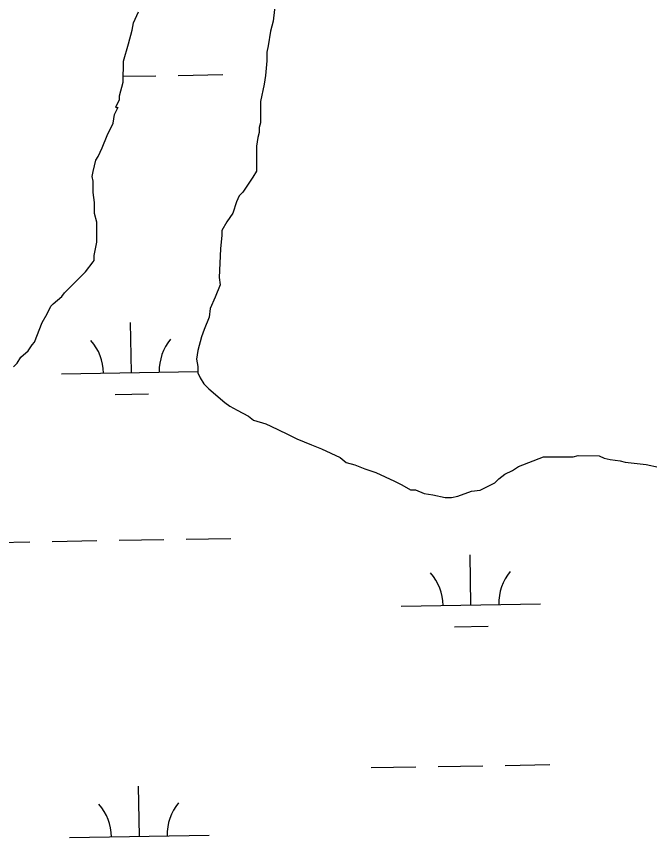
# Model space of a CAD drawing. Extents: x 3887375 to 3925618, y 296674 to 322633.
# Drawn here: x 3916019 to 3916473, y 312247 to 312836 of the extents above; entities that cross this region are included whole.
import ezdxf

# ---------------------------------------------------------------- set-up
doc = ezdxf.new("R2010")
doc.units = 0
doc.layers.add('V-TOPO-SHOR', color=7, linetype='Continuous')
doc.layers.add('V-WETL-SWMP', color=7, linetype='Continuous')

msp = doc.modelspace()

# ---------------------------------------------------------------- linework, layer by layer
at = {"layer": 'V-TOPO-SHOR'}
for p, q in [((3916204.59, 312849.57), (3916202.77, 312832.69)), ((3916102.6, 312831.47), (3916106.18, 312839.46)), ((3916202.77, 312832.69), (3916200.97, 312825.58)), ((3916101.7, 312826.14), (3916102.6, 312831.47)), ((3916099, 312816.37), (3916101.7, 312826.14)), ((3916200.97, 312825.58), (3916199.16, 312814.93)), ((3916095.41, 312803.94), (3916099, 312816.37)), ((3916199.16, 312814.93), (3916198.26, 312810.48)), ((3916198.26, 312810.48), (3916198.24, 312804.27)), ((3916095.37, 312788.83), (3916095.41, 312803.94)), ((3916198.24, 312804.27), (3916197.32, 312793.6)), ((3916197.32, 312793.6), (3916196.41, 312787.39)), ((3916092.68, 312779.07), (3916095.37, 312788.83)), ((3916196.41, 312787.39), (3916193.71, 312774.95)), ((3916089.99, 312771.08), (3916092.67, 312776.4)), ((3916092.67, 312776.4), (3916092.68, 312779.07)), ((3916193.71, 312774.95), (3916193.67, 312759.85)), ((3916089.08, 312765.75), (3916091.76, 312771.07)), ((3916090.87, 312770.19), (3916089.99, 312771.08)), ((3916091.76, 312771.07), (3916090.87, 312770.19)), ((3916088.18, 312759.53), (3916089.08, 312765.75)), ((3916083.71, 312750.66), (3916088.18, 312759.53)), ((3916192.77, 312756.29), (3916192.76, 312752.74)), ((3916193.67, 312759.85), (3916192.77, 312756.29)), ((3916080.13, 312741.78), (3916083.71, 312750.66)), ((3916192.76, 312752.74), (3916191.86, 312749.19)), ((3916191.86, 312749.19), (3916190.95, 312742.97)), ((3916077.44, 312735.57), (3916080.13, 312741.78)), ((3916190.95, 312742.97), (3916190.9, 312725.2)), ((3916073.86, 312724.92), (3916075.66, 312732.91)), ((3916075.66, 312732.91), (3916077.44, 312735.57)), ((3916072.96, 312721.36), (3916073.86, 312724.92)), ((3916073.84, 312717.81), (3916072.96, 312721.36)), ((3916188.22, 312720.76), (3916181.08, 312710.12)), ((3916190.9, 312725.2), (3916188.22, 312720.76)), ((3916073.81, 312709.81), (3916073.84, 312717.81)), ((3916074.68, 312702.7), (3916073.81, 312709.81)), ((3916181.08, 312710.12), (3916178.41, 312707.46)), ((3916074.66, 312694.7), (3916074.68, 312702.7)), ((3916176.62, 312703.02), (3916173.93, 312695.03)), ((3916178.41, 312707.46), (3916176.62, 312703.02)), ((3916076.42, 312688.47), (3916074.66, 312694.7)), ((3916173.93, 312695.03), (3916169.46, 312688.83)), ((3916076.37, 312674.26), (3916076.42, 312688.47)), ((3916169.46, 312688.83), (3916165.89, 312682.61)), ((3916165.89, 312682.61), (3916165.88, 312679.06)), ((3916074.57, 312664.49), (3916076.37, 312674.26)), ((3916165.88, 312679.06), (3916164.96, 312669.29)), ((3916164.96, 312669.29), (3916164.02, 312648.85)), ((3916074.56, 312660.93), (3916074.57, 312664.49)), ((3916068.31, 312652.95), (3916073.67, 312660.04)), ((3916073.67, 312660.04), (3916074.56, 312660.93)), ((3916053.16, 312637.89), (3916068.31, 312652.95)), ((3916164.02, 312648.85), (3916164.89, 312643.52)), ((3916051.38, 312635.23), (3916053.16, 312637.89)), ((3916164.89, 312643.52), (3916161.31, 312634.64)), ((3916045.14, 312629.91), (3916051.38, 312635.23)), ((3916161.31, 312634.64), (3916157.73, 312626.66)), ((3916040.68, 312622.82), (3916043.36, 312628.14)), ((3916043.36, 312628.14), (3916045.14, 312629.91)), ((3916157.73, 312626.66), (3916156.83, 312620.44)), ((3916037.11, 312616.61), (3916040.68, 312622.82)), ((3916156.83, 312620.44), (3916153.24, 312611.56)), ((3916031.73, 312602.41), (3916037.11, 312616.61)), ((3916153.24, 312611.56), (3916151.45, 312606.23)), ((3916151.45, 312606.23), (3916148.76, 312596.47)), ((3916027.27, 312596.2), (3916029.95, 312600.63)), ((3916029.95, 312600.63), (3916031.73, 312602.41)), ((3916019.25, 312587.34), (3916021.93, 312591.77)), ((3916021.93, 312591.77), (3916027.27, 312596.2)), ((3916148.76, 312596.47), (3916147.85, 312590.25)), ((3916016.57, 312584.68), (3916019.25, 312587.34)), ((3916147.85, 312590.25), (3916148.72, 312584.91)), ((3916148.72, 312584.91), (3916148.71, 312580.47)), ((3916148.71, 312580.47), (3916150.48, 312576.91)), ((3916150.48, 312576.91), (3916153.13, 312572.46)), ((3916153.13, 312572.46), (3916156.67, 312568.9)), ((3916156.67, 312568.9), (3916168.2, 312559.09)), ((3916168.2, 312559.09), (3916171.75, 312556.41)), ((3916171.75, 312556.41), (3916177.07, 312553.73)), ((3916177.07, 312553.73), (3916185.05, 312549.26)), ((3916185.05, 312549.26), (3916188.6, 312546.59)), ((3916188.6, 312546.59), (3916197.48, 312543.89)), ((3916197.48, 312543.89), (3916201.03, 312542.11)), ((3916201.03, 312542.11), (3916212.56, 312536.74)), ((3916212.56, 312536.74), (3916219.66, 312533.17)), ((3916219.66, 312533.17), (3916230.31, 312528.69)), ((3916230.31, 312528.69), (3916237.42, 312526.01)), ((3916237.42, 312526.01), (3916250.73, 312519.75)), ((3916378.67, 312513.15), (3916396.47, 312520.21)), ((3916396.47, 312520.21), (3916417.79, 312520.15)), ((3916417.79, 312520.15), (3916421.35, 312521.03)), ((3916421.35, 312521.03), (3916436.46, 312520.98)), ((3916436.46, 312520.98), (3916440.01, 312519.19)), ((3916250.73, 312519.75), (3916255.16, 312516.18)), ((3916255.16, 312516.18), (3916261.38, 312514.38)), ((3916261.38, 312514.38), (3916268.48, 312511.7)), ((3916440.01, 312519.19), (3916444.45, 312518.29)), ((3916444.45, 312518.29), (3916451.55, 312517.38)), ((3916451.55, 312517.38), (3916455.1, 312516.48)), ((3916455.1, 312516.48), (3916470.21, 312514.66)), ((3916470.21, 312514.66), (3916479.09, 312512.86)), ((3916268.48, 312511.7), (3916276.47, 312509.01)), ((3916276.47, 312509.01), (3916289.78, 312502.75)), ((3916368.88, 312507.85), (3916374.22, 312510.5)), ((3916374.22, 312510.5), (3916378.67, 312513.15)), ((3916289.78, 312502.75), (3916295.1, 312500.07)), ((3916361.75, 312501.65), (3916364.43, 312504.31)), ((3916364.43, 312504.31), (3916368.88, 312507.85)), ((3916295.1, 312500.07), (3916301.31, 312496.49)), ((3916351.08, 312496.35), (3916361.75, 312501.65)), ((3916301.31, 312496.49), (3916304.87, 312496.48)), ((3916304.87, 312496.48), (3916311.08, 312493.8)), ((3916311.08, 312493.8), (3916317.3, 312492.89)), ((3916317.3, 312492.89), (3916326.18, 312491.09)), ((3916326.18, 312491.09), (3916330.62, 312491.08)), ((3916330.62, 312491.08), (3916335.07, 312491.95)), ((3916335.07, 312491.95), (3916344.85, 312495.48)), ((3916344.85, 312495.48), (3916351.08, 312496.35))]:
    msp.add_line(p, q, dxfattribs=at)
at = {"layer": 'V-WETL-SWMP'}
for p, q in [((3916095.38, 312793.12), (3916118.66, 312793.52)), ((3916134.66, 312793.79), (3916166.65, 312794.34)), ((3916101.16, 312580.58), (3916100.54, 312616.58)), ((3916051.16, 312579.73), (3916148.71, 312581.4)), ((3916089.42, 312564.95), (3916113.42, 312565.36)), ((3916140.37, 312461.17), (3916172.36, 312461.72)), ((3915996.39, 312458.7), (3916028.38, 312459.25)), ((3916044.38, 312459.52), (3916076.38, 312460.07)), ((3916092.37, 312460.35), (3916124.37, 312460.89)), ((3916344.52, 312413.92), (3916343.91, 312449.92)), ((3916294.53, 312413.07), (3916394.52, 312414.78)), ((3916332.79, 312398.29), (3916356.79, 312398.7)), ((3916273.11, 312297.25), (3916305.1, 312297.8)), ((3916321.1, 312298.07), (3916353.1, 312298.62)), ((3916369.09, 312298.9), (3916401.09, 312299.45)), ((3916106.87, 312247.96), (3916106.25, 312283.95)), ((3916056.87, 312247.1), (3916156.86, 312248.82))]:
    msp.add_line(p, q, dxfattribs=at)
for points in [[(3916204.59, 312849.57), (3916202.77, 312832.69), (3916200.97, 312825.58), (3916199.16, 312814.93), (3916198.26, 312810.48), (3916198.24, 312804.27), (3916197.32, 312793.6), (3916196.41, 312787.39), (3916193.71, 312774.95), (3916193.67, 312759.85), (3916192.77, 312756.29), (3916192.76, 312752.74), (3916191.86, 312749.19), (3916190.95, 312742.97), (3916190.9, 312725.2), (3916188.22, 312720.76), (3916181.08, 312710.12)], [(3916016.57, 312584.68), (3916019.25, 312587.34), (3916021.93, 312591.77), (3916027.27, 312596.2), (3916029.95, 312600.63), (3916031.73, 312602.41), (3916037.11, 312616.61), (3916040.68, 312622.82), (3916043.36, 312628.14), (3916045.14, 312629.91), (3916051.38, 312635.23), (3916053.16, 312637.89), (3916068.31, 312652.95), (3916073.67, 312660.04), (3916074.56, 312660.93), (3916074.57, 312664.49), (3916076.37, 312674.26), (3916076.42, 312688.47), (3916074.66, 312694.7), (3916074.68, 312702.7), (3916073.81, 312709.81), (3916073.84, 312717.81), (3916072.96, 312721.36), (3916073.86, 312724.92), (3916075.66, 312732.91), (3916077.44, 312735.57), (3916080.13, 312741.78), (3916083.71, 312750.66), (3916088.18, 312759.53), (3916089.08, 312765.75), (3916091.76, 312771.07), (3916090.87, 312770.19), (3916089.99, 312771.08), (3916092.67, 312776.4), (3916092.68, 312779.07), (3916095.37, 312788.83), (3916095.41, 312803.94), (3916099, 312816.37), (3916101.7, 312826.14), (3916102.6, 312831.47), (3916106.18, 312839.46)], [(3916181.08, 312710.12), (3916178.41, 312707.46), (3916176.62, 312703.02), (3916173.93, 312695.03), (3916169.46, 312688.83), (3916165.89, 312682.61), (3916165.88, 312679.06), (3916164.96, 312669.29), (3916164.02, 312648.85), (3916164.89, 312643.52), (3916161.31, 312634.64), (3916157.73, 312626.66), (3916156.83, 312620.44), (3916153.24, 312611.56), (3916151.45, 312606.23), (3916148.76, 312596.47), (3916147.85, 312590.25), (3916148.72, 312584.91), (3916148.71, 312580.47), (3916150.48, 312576.91), (3916153.13, 312572.46), (3916156.67, 312568.9), (3916168.2, 312559.09), (3916171.75, 312556.41), (3916177.07, 312553.73), (3916185.05, 312549.26), (3916188.6, 312546.59), (3916197.48, 312543.89), (3916201.03, 312542.11), (3916212.56, 312536.74), (3916219.66, 312533.17), (3916230.31, 312528.69), (3916237.42, 312526.01), (3916250.73, 312519.75), (3916255.16, 312516.18), (3916261.38, 312514.38), (3916268.48, 312511.7), (3916276.47, 312509.01), (3916289.78, 312502.75), (3916295.1, 312500.07), (3916301.31, 312496.49), (3916304.87, 312496.48), (3916311.08, 312493.8), (3916317.3, 312492.89), (3916326.18, 312491.09), (3916330.62, 312491.08), (3916335.07, 312491.95), (3916344.85, 312495.48), (3916351.08, 312496.35), (3916361.75, 312501.65), (3916364.43, 312504.31), (3916368.88, 312507.85), (3916374.22, 312510.5), (3916378.67, 312513.15), (3916396.47, 312520.21), (3916417.79, 312520.15), (3916421.35, 312521.03), (3916436.46, 312520.98), (3916440.01, 312519.19), (3916444.45, 312518.29), (3916451.55, 312517.38), (3916455.1, 312516.48), (3916470.21, 312514.66), (3916479.09, 312512.86)]]:
    msp.add_lwpolyline(points, dxfattribs=at)
for centre, start, end in [((3916045.91, 312580.11), 0.21154, 41.7552), ((3916156.38, 312582.01), 140.21154, 181.75519), ((3916399.75, 312415.35), 140.21154, 181.75519), ((3916289.28, 312413.45), 0.21154, 41.7552), ((3916051.62, 312247.49), 0.21154, 41.7552), ((3916162.09, 312249.38), 140.21154, 181.75519)]:
    msp.add_arc(centre, 35.25, start, end, dxfattribs=at)

doc.saveas('drawing.dxf')
